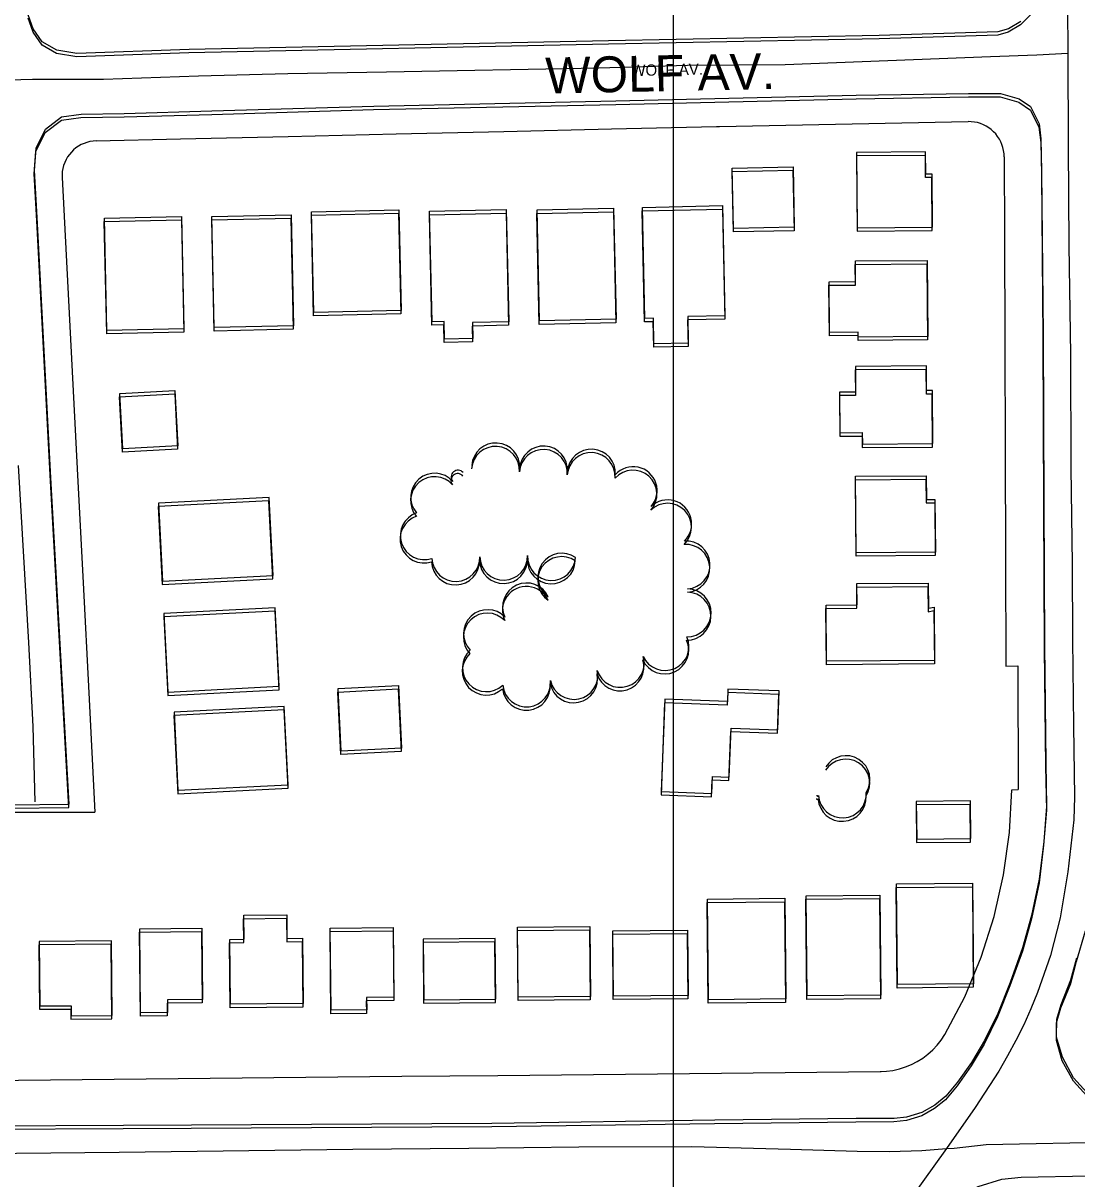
# Model space of a CAD drawing. Extents: x -25029 to 2274964, y -81170 to 687028.
# Drawn here: x 9680.2 to 10120, y -67376.4 to -66893.9 of the extents above; entities that cross this region are included whole.
import ezdxf

# ---------------------------------------------------------------- set-up
doc = ezdxf.new("R2010")
doc.units = 0
for name, color, linetype in [('81911BEA - RW_X_Fee_RW', 7, 'Continuous'), ('AP_X_Lights', 7, 'Continuous'), ('BLDG', 7, 'Continuous'), ('GE_X_CL_2000', 7, 'Continuous'), ('ROAD', 7, 'Continuous'), ('ROAD-NAME', 7, 'Continuous'), ('TI_BORDER', 7, 'Continuous'), ('TREES', 7, 'Continuous')]:
    doc.layers.add(name, color=color, linetype=linetype)

msp = doc.modelspace()

# ---------------------------------------------------------------- linework, layer by layer
at = {"layer": '81911BEA - RW_X_Fee_RW'}
for p, q in [((10090.36, -67162.32), (10095.36, -67162.19)), ((10095.36, -67162.19), (10095.52, -67213.86)), ((10092.88, -67213.92), (10095.52, -67213.86))]:
    msp.add_line(p, q, dxfattribs=at)
for points in [[(9710.69, -66943.09), (9745.89, -66942.27), (9790.88, -66941.22), (9835.87, -66940.17), (9880.86, -66939.12), (9925.85, -66938.08), (9969.66, -66937.03)], [(9969.66, -66937.03), (9970.84, -66937.03), (10074.66, -66935.03)], [(10089.71, -66949.74), (10089.64, -66948.44), (10089.47, -66947.16), (10089.18, -66945.89), (10088.78, -66944.65), (10088.28, -66943.45), (10087.67, -66942.3), (10086.96, -66941.21), (10086.16, -66940.19), (10085.27, -66939.24), (10084.3, -66938.37), (10083.26, -66937.59), (10082.15, -66936.91), (10080.99, -66936.32), (10079.78, -66935.84), (10078.53, -66935.47), (10077.26, -66935.21), (10075.96, -66935.06), (10074.66, -66935.03)], [(9710.69, -66943.09), (9709.4, -66943.17), (9708.12, -66943.38), (9706.86, -66943.69), (9705.64, -66944.12), (9704.46, -66944.65), (9703.33, -66945.28), (9702.26, -66946.01), (9701.26, -66946.84), (9700.34, -66947.75), (9699.5, -66948.73), (9698.76, -66949.79), (9698.11, -66950.91), (9697.56, -66952.09), (9697.12, -66953.3), (9696.78, -66954.56), (9696.56, -66955.83), (9696.46, -66957.12), (9696.47, -66958.42)], [(10089.71, -66949.74), (10089.81, -66982.27), (10089.94, -67027.27), (10090.08, -67072.27), (10090.22, -67117.27), (10090.36, -67162.32)], [(9696.47, -66958.42), (9702.91, -67082.63), (9705.24, -67127.58), (9707.62, -67173.43), (9710.2, -67223.28)], [(10064.96, -67316.14), (10073.2, -67300.31), (10080.07, -67283.84), (10085.5, -67266.83), (10089.47, -67249.43), (10091.93, -67231.75), (10092.88, -67213.92)], [(9660.13, -67223.31), (9677.2, -67223.3), (9710.2, -67223.28)], [(10037.89, -67331.57), (10038.28, -67331.56), (10040.6, -67331.43), (10043.28, -67331.06), (10045.93, -67330.47), (10048.51, -67329.65), (10051.02, -67328.62), (10053.43, -67327.38), (10055.72, -67325.93), (10057.89, -67324.3), (10059.91, -67322.5), (10061.77, -67320.52), (10063.45, -67318.4), (10064.96, -67316.14)], [(9118.3, -67340.61), (9158.3, -67340.22), (9198.29, -67339.82), (9238.29, -67339.43), (9278.29, -67339.04), (9318.29, -67338.64), (9358.29, -67338.25), (9398.29, -67337.86), (9438.29, -67337.46), (9478.29, -67337.07), (9518.29, -67336.68), (9558.29, -67336.28), (9598.29, -67335.89), (9638.28, -67335.5), (9678.28, -67335.11), (9718.28, -67334.71), (9758.28, -67334.32), (9798.28, -67333.93), (9838.28, -67333.53), (9878.28, -67333.14), (9918.28, -67332.75), (9958.28, -67332.35), (9998.28, -67331.96), (10037.89, -67331.57)]]:
    msp.add_lwpolyline(points, dxfattribs=at)
at = {"layer": 'AP_X_Lights'}
msp.add_line((10116.14, -66887), (10116.26, -66906.46), dxfattribs=at)
at = {"layer": 'BLDG'}
for points in [[(10028.29, -66980.78), (10059.68, -66980.54), (10059.51, -66958.41), (10056.91, -66958.43), (10056.84, -66949.15), (10028.04, -66949.38)], [(10028.36, -66979.34), (10059.75, -66979.1), (10059.58, -66956.97), (10056.98, -66956.99), (10056.91, -66947.71), (10028.11, -66947.94)], [(10001.55, -66953.92), (10002.1, -66979.12), (9976.74, -66979.68), (9976.19, -66954.48)], [(10001.48, -66955.36), (10002.03, -66980.56), (9976.67, -66981.11), (9976.12, -66955.91)], [(9836.95, -66973.28), (9837.86, -67015.33), (9801.45, -67016.12), (9800.54, -66974.07)], [(9837.02, -66971.86), (9837.94, -67013.91), (9801.53, -67014.71), (9800.61, -66972.66)], [(9881.78, -66973.18), (9882.8, -67020.02), (9867.64, -67020.35), (9867.79, -67027.02), (9855.97, -67027.27), (9855.81, -67019.91), (9850.8, -67020.02), (9849.8, -66973.88)], [(9881.85, -66971.76), (9882.88, -67018.6), (9867.72, -67018.93), (9867.87, -67025.6), (9856.05, -67025.85), (9855.89, -67018.49), (9850.88, -67018.6), (9849.87, -66972.46)], [(9926.62, -66972.64), (9927.62, -67018.98), (9895.67, -67019.67), (9894.67, -66973.33)], [(9926.69, -66971.21), (9927.7, -67017.55), (9895.75, -67018.25), (9894.74, -66971.91)], [(9972.06, -66971.53), (9973.06, -67017.47), (9957.51, -67017.81), (9957.75, -67028.89), (9943.41, -67029.2), (9943.18, -67018.56), (9939.63, -67018.63), (9938.63, -66972.25)], [(9972.13, -66970.1), (9973.14, -67016.04), (9957.59, -67016.38), (9957.83, -67027.46), (9943.49, -67027.77), (9943.26, -67017.13), (9939.71, -67017.2), (9938.7, -66970.82)], [(9746.25, -66975.99), (9747.26, -67022.93), (9715.12, -67023.63), (9714.1, -66976.69)], [(9746.32, -66974.58), (9747.34, -67021.52), (9715.2, -67022.23), (9714.17, -66975.29)], [(9791.98, -66975.37), (9792.99, -67021.73), (9759.91, -67022.45), (9758.91, -66976.09)], [(9792.05, -66973.96), (9793.07, -67020.32), (9759.99, -67021.04), (9758.98, -66974.68)], [(10016.57, -67003.32), (10027.57, -67003.24), (10027.5, -66994.61), (10057.46, -66994.38), (10057.71, -67026.17), (10028.72, -67026.39), (10028.7, -67024.34), (10016.73, -67024.44)], [(10016.64, -67001.88), (10027.64, -67001.8), (10027.57, -66993.17), (10057.53, -66992.94), (10057.79, -67024.73), (10028.8, -67024.95), (10028.78, -67022.9), (10016.81, -67023)], [(10059.66, -67048.77), (10057.22, -67048.78), (10057.14, -67038.48), (10027.51, -67038.71), (10027.6, -67049.34), (10020.92, -67049.39), (10021.05, -67066.38), (10030.37, -67066.3), (10030.41, -67071.1), (10059.83, -67070.87)], [(10059.74, -67047.33), (10057.3, -67047.34), (10057.22, -67037.04), (10027.59, -67037.27), (10027.68, -67047.9), (10021, -67047.95), (10021.13, -67064.94), (10030.45, -67064.86), (10030.49, -67069.66), (10059.91, -67069.43)], [(9743.52, -67048.72), (9744.69, -67071.82), (9721.68, -67072.99), (9720.5, -67049.89)], [(9743.6, -67047.31), (9744.77, -67070.41), (9721.76, -67071.59), (9720.58, -67048.49)], [(10057.03, -67084.3), (10057.11, -67094.19), (10060.7, -67094.16), (10060.87, -67116.19), (10027.85, -67116.45), (10027.6, -67084.52)], [(10057.11, -67082.86), (10057.2, -67092.75), (10060.79, -67092.72), (10060.96, -67114.75), (10027.94, -67115.01), (10027.68, -67083.08)], [(9738.28, -67128.21), (9784.47, -67125.86), (9782.82, -67093.35), (9736.63, -67095.7)], [(9738.37, -67126.8), (9784.56, -67124.45), (9782.91, -67091.94), (9736.72, -67094.3)], [(10028.29, -67136.75), (10028.22, -67127.87), (10057.98, -67127.64), (10058.06, -67138.19), (10060.45, -67137.71), (10060.63, -67159.95), (10015.56, -67160.3), (10015.38, -67136.85)], [(10028.2, -67138.19), (10028.13, -67129.31), (10057.89, -67129.08), (10057.97, -67139.63), (10060.36, -67139.15), (10060.54, -67161.39), (10015.47, -67161.74), (10015.29, -67138.29)], [(9740.58, -67174.54), (9787.04, -67172.17), (9785.37, -67139.4), (9738.91, -67141.77)], [(9740.68, -67173.13), (9787.14, -67170.76), (9785.46, -67137.99), (9739, -67140.36)], [(9836.82, -67170.43), (9838.15, -67196.52), (9812.98, -67197.81), (9811.65, -67171.72)], [(9836.72, -67171.85), (9838.05, -67197.94), (9812.88, -67199.22), (9811.55, -67173.13)], [(9967.58, -67216.88), (9967.85, -67209.79), (9974.82, -67210.06), (9975.6, -67189.64), (9995.06, -67190.38), (9995.68, -67174.14), (9974.28, -67173.32), (9974.08, -67178.58), (9947.94, -67177.58), (9946.46, -67216.08)], [(9967.68, -67215.45), (9967.95, -67208.36), (9974.92, -67208.63), (9975.7, -67188.21), (9995.16, -67188.94), (9995.78, -67172.7), (9974.38, -67171.89), (9974.18, -67177.15), (9948.04, -67176.15), (9946.56, -67214.65)], [(9744.75, -67215.58), (9790.78, -67213.24), (9789.12, -67180.64), (9743.09, -67182.98)], [(9744.85, -67214.17), (9790.88, -67211.83), (9789.22, -67179.23), (9743.19, -67181.57)], [(10053.17, -67234.54), (10075.8, -67234.32), (10075.65, -67218.6), (10053.02, -67218.82)], [(10053.07, -67235.98), (10075.7, -67235.77), (10075.55, -67220.05), (10052.92, -67220.26)], [(10076.52, -67252.95), (10076.92, -67294.94), (10045.1, -67295.25), (10044.7, -67253.26)], [(10037.79, -67257.9), (10038.19, -67299.73), (10007.43, -67300.02), (10007.04, -67258.19)], [(10076.41, -67254.4), (10076.81, -67296.39), (10044.99, -67296.69), (10044.59, -67254.7)], [(9998.02, -67260.67), (9998.42, -67302.71), (9966.19, -67303.01), (9965.79, -67260.97)], [(9998.13, -67259.23), (9998.53, -67301.27), (9966.3, -67301.58), (9965.9, -67259.54)], [(10037.68, -67259.34), (10038.08, -67301.17), (10007.32, -67301.46), (10006.93, -67259.63)], [(9772.32, -67277.73), (9772.22, -67267.75), (9790.14, -67267.58), (9790.23, -67277.37), (9796.68, -67277.31), (9796.94, -67304.63), (9766.66, -67304.91), (9766.4, -67277.78)], [(9772.43, -67276.32), (9772.33, -67266.34), (9790.25, -67266.17), (9790.34, -67275.96), (9796.79, -67275.9), (9797.05, -67303.22), (9766.77, -67303.5), (9766.51, -67276.37)], [(9754.82, -67271.74), (9755.1, -67301.43), (9740.42, -67301.57), (9740.47, -67306.92), (9729.27, -67307.04), (9728.94, -67272)], [(9834.73, -67271.38), (9835.01, -67300.48), (9823.57, -67300.59), (9823.62, -67305.85), (9808.74, -67306), (9808.42, -67271.64)], [(9916.6, -67272.41), (9916.88, -67301.62), (9886.79, -67301.9), (9886.51, -67272.69)], [(9916.71, -67270.98), (9916.99, -67300.19), (9886.9, -67300.48), (9886.62, -67271.27)], [(9687.13, -67304.18), (9700.22, -67304.06), (9700.26, -67308.26), (9717.34, -67308.1), (9717.04, -67276.95), (9686.88, -67277.23)], [(9754.71, -67273.15), (9754.99, -67302.84), (9740.31, -67302.98), (9740.36, -67308.33), (9729.16, -67308.44), (9728.83, -67273.4)], [(9834.62, -67272.8), (9834.9, -67301.9), (9823.46, -67302.01), (9823.51, -67307.27), (9808.63, -67307.41), (9808.31, -67273.05)], [(9847.49, -67301.64), (9877.45, -67301.36), (9877.22, -67276.04), (9847.25, -67276.32)], [(9957.42, -67273.94), (9957.68, -67301.2), (9926.53, -67301.49), (9926.28, -67274.24)], [(9957.53, -67272.51), (9957.79, -67299.77), (9926.64, -67300.06), (9926.39, -67272.81)], [(9687.02, -67305.58), (9700.11, -67305.46), (9700.15, -67309.66), (9717.23, -67309.5), (9716.93, -67278.35), (9686.77, -67278.63)], [(9847.38, -67303.06), (9877.34, -67302.78), (9877.11, -67277.46), (9847.14, -67277.74)]]:
    msp.add_lwpolyline(points, close=True, dxfattribs=at)
at = {"layer": 'GE_X_CL_2000'}
for points in [[(9669.52, -66917.71), (9684.14, -66917.38), (9713.71, -66917.3), (9753.47, -66915.96), (9790.71, -66914.99), (9831.94, -66914.25), (9920.56, -66912.64), (9957.48, -66911.43), (9998.34, -66911.14), (10084.05, -66907.84), (10103.25, -66907.1), (10116.26, -66906.46)], [(10116.26, -66906.46), (10116.38, -66945.33), (10116.63, -66986.81), (10117.43, -67032.27), (10117.49, -67079.62), (10118.13, -67119.77), (10118.25, -67151.3), (10118.68, -67187.26), (10119.08, -67216.88), (10118.77, -67226.48), (10116.26, -67248.21), (10113.05, -67267.43), (10109.04, -67283.13), (10103.56, -67298.61), (10100.82, -67305.38), (10097.83, -67312.05), (10094.6, -67318.6), (10091.13, -67325.04), (10087.43, -67331.35), (10077.63, -67346.6), (10065.57, -67363.75)], [(9678.15, -67078.56), (9682.51, -67152.49), (9684.24, -67187.47), (9685.09, -67218.91)], [(9189.02, -67369.41), (9248.09, -67369.15), (9264.57, -67368.82), (9324.57, -67367.59), (9389.59, -67367.82), (9428.69, -67367.43), (9476.17, -67367.08), (9523.73, -67367.51), (9568.58, -67366.52), (9623.64, -67366.53), (9677.51, -67365.61), (9720.25, -67365.23), (9817.86, -67363.95), (9866.22, -67363.52), (9912.16, -67363.01), (9959.29, -67362.87), (10000.54, -67364.01), (10028.29, -67364.77), (10041.79, -67364.89), (10055.3, -67364.47), (10065.57, -67363.75)], [(10065.57, -67363.75), (10040.6, -67398.61), (10021.57, -67424.94), (10008.48, -67442.9), (9996.99, -67458.04), (9983.25, -67478.37), (9970.71, -67496.2), (9956.29, -67516.27), (9931.89, -67551.02), (9906.62, -67590.31), (9888.08, -67621.88), (9884.25, -67629.5), (9880.62, -67637.21), (9877.17, -67645.02), (9873.92, -67652.9)], [(10065.57, -67363.75), (10068.79, -67363.52), (10082.21, -67362.04), (10137.95, -67360.95)]]:
    msp.add_lwpolyline(points, dxfattribs=at)
at = {"layer": 'ROAD'}
for points in [[(10100.61, -66890.48), (10096.57, -66894.63), (10091.4, -66897.71), (10087.01, -66898.98), (10037.49, -66900.54), (9924.49, -66902.77), (9749.4, -66906.37), (9702.63, -66908.03), (9694.19, -66906.63), (9688.16, -66903.12), (9684.4, -66897.64), (9682.27, -66891.8)], [(10096.63, -66893.18), (10091.46, -66896.26), (10087.07, -66897.53), (10037.55, -66899.1), (9924.55, -66901.34), (9749.46, -66904.96), (9702.69, -66906.63), (9694.25, -66905.23), (9688.22, -66901.72), (9684.46, -66896.24), (9682.33, -66890.4)], [(9674.66, -67221.68), (9699.26, -67221.37), (9691.69, -67085.16), (9685.97, -66976.45), (9684.86, -66956.79), (9685.52, -66947.47), (9689.48, -66939.56), (9696.17, -66934.37), (9704.31, -66933.27), (9722.34, -66933.07), (9758.97, -66932.01), (9826.46, -66929.94), (9927.56, -66927.84), (10027.91, -66925.48), (10074.79, -66924.7), (10088.06, -66924.71), (10095.86, -66926.92), (10100.65, -66930.22), (10104.21, -66937.39), (10104.95, -66943.72), (10105.26, -66957.12), (10105.88, -67025.47), (10106.17, -67095.32), (10106.44, -67154.97), (10106.94, -67204.23), (10107.32, -67222.39), (10106.17, -67237.02), (10104.25, -67252.77), (10101.03, -67267.82), (10097.27, -67281.3), (10092.05, -67295.77), (10086.97, -67308.74), (10081.35, -67320.07), (10075.88, -67329.22), (10070.1, -67337.48), (10065.22, -67343.31), (10060.61, -67347.02), (10055.26, -67350.04), (10048.86, -67352.04), (10043.66, -67352.61), (10027.82, -67352.64), (9968.79, -67353.35), (9875.78, -67354.66), (9750.41, -67355.32), (9636.82, -67355.82)], [(9674.76, -67220.28), (9699.36, -67219.97), (9691.77, -67083.76), (9686.04, -66975.05), (9684.93, -66955.39), (9685.59, -66946.07), (9689.55, -66938.16), (9696.24, -66932.97), (9704.38, -66931.87), (9722.41, -66931.67), (9759.04, -66930.6), (9826.53, -66928.52), (9927.63, -66926.41), (10027.98, -66924.04), (10074.86, -66923.25), (10088.13, -66923.26), (10095.93, -66925.47), (10100.72, -66928.77), (10104.28, -66935.94), (10105.02, -66942.27), (10105.33, -66955.67), (10105.96, -67024.02), (10106.26, -67093.87), (10106.53, -67153.52), (10107.04, -67202.78), (10107.42, -67220.94), (10106.27, -67235.57), (10104.36, -67251.32), (10101.14, -67266.37), (10097.38, -67279.85), (10092.16, -67294.32), (10087.08, -67307.29), (10081.46, -67318.62), (10075.99, -67327.77), (10070.22, -67336.03), (10065.34, -67341.86), (10060.73, -67345.58), (10055.38, -67348.6), (10048.98, -67350.6), (10043.78, -67351.17), (10027.94, -67351.2), (9968.91, -67351.92), (9875.9, -67353.24), (9750.53, -67353.91), (9636.94, -67354.43)], [(10124.13, -67341.72), (10118.56, -67335.6), (10113.95, -67327.04), (10111.47, -67318.62), (10111.55, -67311.18), (10113.3, -67305), (10117.47, -67294.78), (10119.94, -67285.6), (10123.64, -67272.87)], [(10124.25, -67340.27), (10118.68, -67334.15), (10114.06, -67325.59), (10111.58, -67317.17), (10111.66, -67309.73), (10113.41, -67303.55), (10117.58, -67293.33), (10120.05, -67284.15)], [(10023.34, -67444.7), (10034.67, -67428.75), (10057.78, -67395.69), (10064.11, -67388.74), (10071.37, -67383.17), (10078.79, -67379.55), (10088.71, -67376.46), (10096.79, -67375.61), (10125.33, -67375.15), (10251.76, -67372.49)]]:
    msp.add_lwpolyline(points, dxfattribs=at)
at = {"layer": 'TI_BORDER'}
msp.add_lwpolyline([(9951.64, -64448.36), (16951.64, -64448.36), (16951.64, -69048.36), (9951.64, -69048.36)], close=True, dxfattribs=at)
at = {"layer": 'TREES'}
for centre, radius, start, end in [((9877.49, -67079.17), 10, 356.2838, 176.2838), ((9877.4, -67080.59), 10, 356.2768, 176.2768), ((9897.36, -67081.89), 10, 356.2768, 176.2768), ((9897.45, -67080.46), 10, 356.2838, 176.2838), ((9917.32, -67083.19), 10, 356.2768, 176.2768), ((9917.41, -67081.76), 10, 356.2838, 176.2838), ((9934.84, -67089.08), 10, 318.1636, 138.1636), ((9851.91, -67093.23), 10, 41.065, 221.065), ((9852, -67091.81), 10, 41.072, 221.072), ((9861.63, -67084.82), 2.85, 40.1236, 220.1236), ((9861.72, -67083.4), 2.85, 40.1306, 220.1306), ((9934.75, -67090.51), 10, 318.1566, 138.1566), ((9949.25, -67102.93), 10, 314.1199, 134.1199), ((9847.64, -67107.86), 10, 108.4875, 288.4875), ((9949.16, -67104.36), 10, 314.1129, 134.1129), ((9847.54, -67109.28), 10, 108.4805, 288.4805), ((9956.8, -67121.52), 10, 273.9146, 93.9146), ((9956.89, -67120.08), 10, 273.9216, 93.9216), ((9860.8, -67117.01), 10, 181.9267, 1.9267), ((9880.7, -67117.84), 10, 181.4497, 1.4497), ((9880.79, -67116.42), 10, 181.4567, 1.4567), ((9900.69, -67117.98), 10, 177.7639, 357.7639), ((9900.78, -67116.55), 10, 177.7709, 357.7709), ((9905.01, -67126.61), 10, 55.4248, 235.4248), ((9905.1, -67125.18), 10, 55.4318, 235.4318), ((9860.71, -67118.43), 10, 181.9197, 1.9197), ((9890.36, -67137.63), 10, 24.9892, 204.9892), ((9890.27, -67139.06), 10, 24.9822, 204.9822), ((9957.31, -67141.49), 10, 268.9871, 88.9871), ((9957.4, -67140.06), 10, 268.9941, 88.9941), ((9873.96, -67150.18), 10, 43.6018, 223.6018), ((9874.06, -67148.76), 10, 43.6088, 223.6088), ((9948.01, -67155.59), 10, 204.2085, 24.2085), ((9948.11, -67154.16), 10, 204.2155, 24.2155), ((9873.61, -67162.99), 10, 132.8112, 312.8112), ((9873.51, -67164.42), 10, 132.8042, 312.8042), ((9929.33, -67162.63), 10, 197.0819, 17.0819), ((9929.43, -67161.2), 10, 197.0889, 17.0889), ((9909.99, -67167.64), 10, 191.9889, 11.9889), ((9910.09, -67166.21), 10, 191.9959, 11.9959), ((9890.26, -67170.74), 10, 185.8261, 5.8261), ((9890.36, -67169.31), 10, 185.8331, 5.8331), ((10023.67, -67209.7), 10, 327.7674, 147.7674), ((10023.56, -67211.14), 10, 327.7604, 147.7604), ((10011.7, -67217.66), 0.373, 165.3308, 345.3308), ((10011.8, -67216.22), 0.373, 165.3378, 345.3378), ((10022.04, -67217.12), 10, 183.6808, 3.6808), ((10022.14, -67215.67), 10, 183.6878, 3.6878)]:
    msp.add_arc(centre, radius, start, end, dxfattribs=at)

# ---------------------------------------------------------------- texts
at = {"layer": 'ROAD-NAME'}
for height, rotation, p in [(15, 1.1428, (9898.33, -66923.32)), (4.68, 1.1498, (9934.12, -66916.02))]:
    msp.add_text('WOLF AV.', height=height, rotation=rotation, dxfattribs=at).set_placement(p)

doc.saveas('drawing.dxf')
